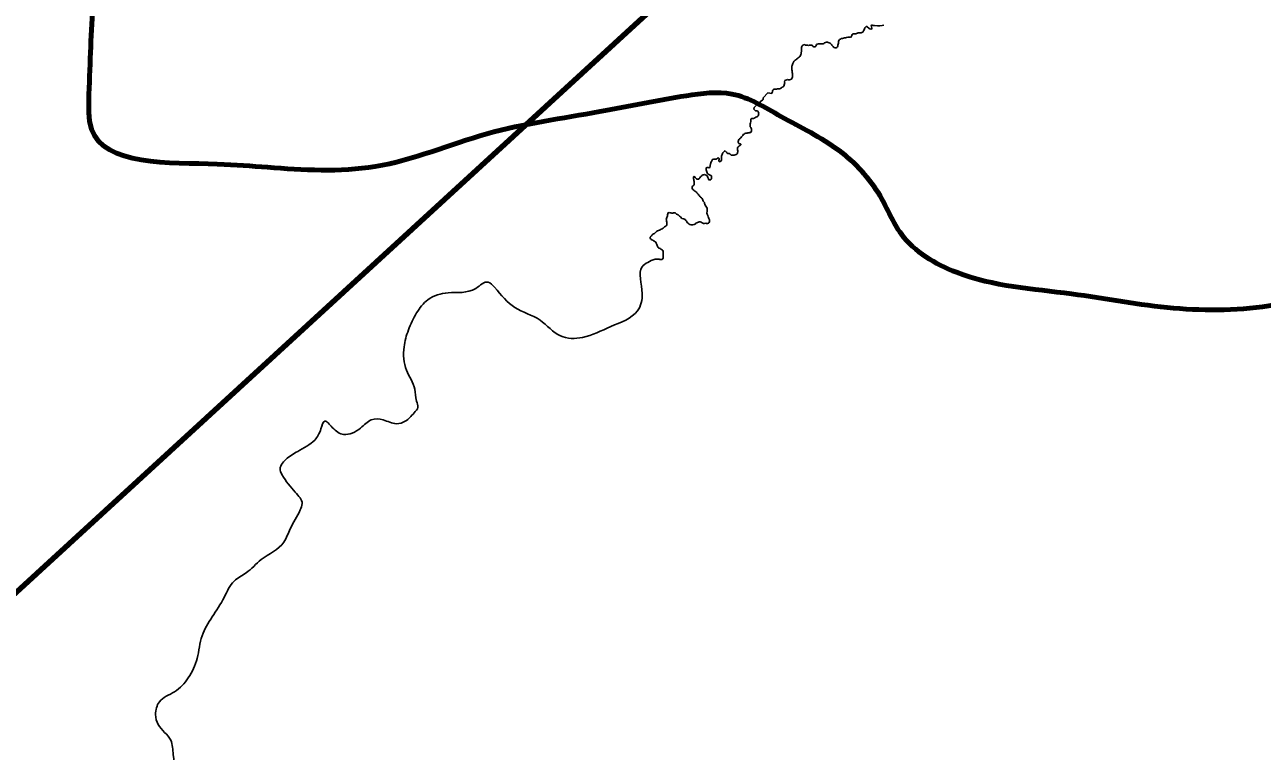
# Model space of a CAD drawing. Extents: x 553962 to 842807, y 8883888 to 9032388.
# Drawn here: x 709040 to 716929, y 8951050 to 8955681 of the extents above; entities that cross this region are included whole.
import ezdxf

# ---------------------------------------------------------------- set-up
doc = ezdxf.new("R2010")
doc.units = 0
doc.header["$LTSCALE"] = 200
for name, color, linetype, lineweight in [('24', 7, 'Continuous', 25), ('50', 7, 'Continuous', 80), ('9', 7, 'Continuous', 90)]:
    doc.layers.add(name, color=color, linetype=linetype, lineweight=lineweight)

msp = doc.modelspace()

# ---------------------------------------------------------------- linework, layer by layer
at = {"layer": '24'}
for points in [[(714422.5, 8955656.9), (714409.4, 8955669.9), (714404.4, 8955669.6), (714400.1, 8955666.6), (714396.4, 8955662.1), (714394.1, 8955656), (714391.1, 8955649), (714387.8, 8955643.2), (714384.9, 8955638), (714382.2, 8955633.3), (714377.2, 8955630.9), (714371.7, 8955629.3), (714366, 8955629.3), (714360, 8955630.2), (714354, 8955628.7), (714348, 8955627.4), (714343.4, 8955624.8), (714338.5, 8955622.3), (714332.4, 8955622.6), (714324.9, 8955623.2), (714318.9, 8955623.2), (714315.3, 8955618.1), (714313.5, 8955613.2), (714311.4, 8955607.9), (714307.1, 8955600.1)], [(714516.3, 8955679.5), (714505.2, 8955675.5), (714490.4, 8955673.4), (714475.7, 8955673.4), (714456.3, 8955676), (714449, 8955676.8), (714443.4, 8955678.2), (714438, 8955678.2), (714437, 8955672.7), (714438.2, 8955667.2), (714439.5, 8955660.3), (714439.5, 8955655.1), (714434.7, 8955652.7), (714427.6, 8955654.7), (714422.5, 8955656.9)], [(714234.9, 8955587.6), (714231.1, 8955582.4), (714228.7, 8955576.5), (714228.1, 8955570.6), (714227.2, 8955564.5), (714225.4, 8955557.7), (714223.7, 8955550.8), (714223.1, 8955544.9), (714221.1, 8955540.2), (714217.5, 8955536.2), (714212, 8955533.7), (714206.5, 8955533.7), (714200.9, 8955535.3), (714196.4, 8955538.9), (714192.9, 8955543.2), (714189.3, 8955547.5), (714186.3, 8955551.7), (714182.6, 8955556.4), (714177.9, 8955560.6), (714173.7, 8955563.6), (714167.5, 8955566.5), (714161.6, 8955567.9), (714156.7, 8955569.8), (714150.7, 8955569.8), (714144.6, 8955568.9), (714138.6, 8955565.1), (714134.1, 8955561.6), (714129.1, 8955559.1), (714123.4, 8955559.4), (714117, 8955559.6), (714110.9, 8955559.9), (714105, 8955560.6), (714099.9, 8955560), (714092.8, 8955557.5), (714088.4, 8955554.7), (714086.2, 8955549.6), (714083.7, 8955543.8)], [(714307.1, 8955600.1), (714304, 8955601.1), (714298.9, 8955601.4), (714292.9, 8955601.7), (714286.8, 8955601.7), (714278.9, 8955600.3), (714272.9, 8955598.8), (714266.7, 8955597.3), (714259.7, 8955595), (714252.8, 8955594.3), (714245, 8955593.1), (714240, 8955590), (714234.9, 8955587.6)], [(714083.7, 8955543.8), (714079.6, 8955540.4), (714071.1, 8955540.4), (714066.2, 8955541.9), (714063, 8955546.8), (714059, 8955550.1), (714053.8, 8955550.6), (714048.5, 8955550.6), (714043, 8955550.6), (714036.6, 8955550), (714030.8, 8955550.1), (714023.6, 8955550.1), (714016.9, 8955551), (714012.4, 8955554.5), (714006.7, 8955553.5), (714001.3, 8955551.2), (713996.2, 8955547.2), (713993.1, 8955542.4), (713992.1, 8955536.6), (713991.3, 8955529.2), (713991.3, 8955524.2), (713991.3, 8955519.2), (713991.3, 8955512.1), (713990.5, 8955503.1), (713989, 8955495.7), (713986.9, 8955490.6), (713984.7, 8955484.4), (713981.9, 8955479.2), (713977.2, 8955474.5), (713971.7, 8955469.7), (713965.6, 8955465.4), (713960.9, 8955461.5), (713955.6, 8955457.8), (713950.9, 8955455.5), (713946.6, 8955451.9), (713943.6, 8955447.3), (713938.5, 8955438.2), (713937.3, 8955433.3), (713934.3, 8955427.6), (713933, 8955422.1), (713931.3, 8955416.5), (713930.6, 8955410.5), (713930.6, 8955404.5), (713930.6, 8955398.6), (713931.1, 8955393.3), (713931.9, 8955388.1), (713932.2, 8955382.6), (713933.3, 8955375.8), (713934.6, 8955369.8), (713935.2, 8955364.5), (713935.4, 8955358.4), (713934.8, 8955348.7), (713933, 8955343.2), (713930.8, 8955338.6), (713927.1, 8955335.2), (713922.2, 8955332.9), (713915.7, 8955330.5), (713908.7, 8955330.5), (713903.7, 8955331.5), (713897.8, 8955330.9), (713891.7, 8955328.6), (713886.7, 8955325.3), (713884.2, 8955317.9), (713884.7, 8955312.1), (713878.8, 8955289.5)], [(713878.8, 8955289.5), (713874.2, 8955286.4), (713869.1, 8955283), (713864.6, 8955279.4), (713860, 8955276.2), (713853.6, 8955273.2), (713846.6, 8955272.7), (713838.5, 8955271.8), (713832.4, 8955271.5), (713825.5, 8955271.3), (713818.2, 8955269.8), (713812.8, 8955268.1), (713808.2, 8955264.8), (713806.7, 8955259.8), (713806.1, 8955254.5), (713804.3, 8955248.6), (713800.8, 8955243.9), (713790, 8955244.1), (713776.4, 8955246.2), (713748.1, 8955216.4), (713746.5, 8955210.4), (713747.7, 8955205.5), (713744.2, 8955201.3), (713738.9, 8955198.7), (713733.8, 8955196.8), (713733, 8955191.3), (713724.2, 8955184.7)], [(713724.2, 8955184.7), (713691.1, 8955153.6), (713688, 8955143.6), (713699.4, 8955132.6), (713706.9, 8955131.7), (713712.6, 8955131.4), (713716, 8955126.6), (713717.7, 8955121.5), (713719, 8955115.9), (713718.7, 8955110.1), (713717.7, 8955104.2), (713714.7, 8955099.7), (713710.5, 8955096.9), (713706.5, 8955093.6), (713700.8, 8955092.2), (713695.3, 8955088.9), (713691, 8955085.4), (713686.6, 8955082.2), (713681.4, 8955083), (713676.3, 8955084.1), (713671.3, 8955080.9), (713669, 8955076.4), (713668.5, 8955070.3), (713668, 8955063.9), (713666.4, 8955056.1), (713665.5, 8955049.8), (713665.3, 8955042.3), (713665.3, 8955036.4), (713665.3, 8955031.3), (713668.6, 8955026.4), (713671.3, 8955022), (713673, 8955016.5), (713673, 8955011.2), (713673, 8955004.3), (713671.5, 8954998.5), (713668.2, 8954994.4), (713663, 8954993.4), (713657.6, 8954992.2), (713649.9, 8954991.3), (713644.5, 8954990.6), (713637.2, 8954989.3), (713631.6, 8954987.5), (713626.3, 8954984.3), (713620.7, 8954980.7), (713617.1, 8954975.5), (713613.4, 8954970.7), (713610.3, 8954966.2), (713606, 8954960.3), (713601.3, 8954956.8), (713596.7, 8954953.7), (713592.5, 8954949.9), (713589.5, 8954944.1), (713588.5, 8954937.1), (713589.2, 8954931.9), (713592.7, 8954925.1), (713597.6, 8954922.1), (713603.3, 8954921.6), (713606.8, 8954917.4), (713603.6, 8954913.2), (713599.4, 8954910.1), (713593.9, 8954908.3), (713589.4, 8954904.9), (713585.3, 8954900.2), (713583.8, 8954894.4), (713583.6, 8954888.2)], [(713505, 8954877.8), (713501.2, 8954875.5), (713496.3, 8954870.9), (713490.6, 8954864.2), (713488.4, 8954859.6), (713486.6, 8954854.7), (713484.2, 8954849.6), (713482.8, 8954843.6), (713482.1, 8954843), (713481.8, 8954828.2), (713481.8, 8954823), (713481.3, 8954818), (713478.7, 8954812.5), (713473.9, 8954809.6), (713468.4, 8954808.1), (713465.6, 8954812.5), (713464.7, 8954817.8), (713466, 8954823.2), (713466.6, 8954828.2), (713462.7, 8954832), (713457.1, 8954829.9), (713452.7, 8954826.9), (713448.3, 8954824.3)], [(713583.6, 8954888.2), (713584.6, 8954883.1), (713585.2, 8954877.5), (713585.2, 8954871.2), (713584.9, 8954866), (713583.3, 8954861), (713579.8, 8954857), (713575.2, 8954853.6), (713569.5, 8954851.9), (713563.3, 8954850.4), (713557.1, 8954849), (713549, 8954849), (713544.1, 8954850.9), (713539.6, 8954853.5), (713535.2, 8954858.3), (713530.1, 8954860.4), (713521.5, 8954861.1), (713516.5, 8954864.8), (713512.8, 8954868.2), (713509.9, 8954872.9), (713504.6, 8954877.6)], [(713411.8, 8954794.4), (713408.5, 8954772.1), (713403.1, 8954769.8), (713397.4, 8954770.3), (713396, 8954771.3), (713389.8, 8954770.6), (713384.5, 8954768.5), (713383.7, 8954762.8), (713383.7, 8954755.9)], [(713423.1, 8954821.7), (713422.8, 8954818.9), (713420.4, 8954813.9), (713417.3, 8954808.7), (713414.4, 8954804), (713414.4, 8954798.8), (713411.8, 8954794.4)], [(713448.3, 8954824.3), (713443, 8954823.6), (713436.9, 8954823.6), (713431.1, 8954823.5), (713423.1, 8954821.5)], [(713415.1, 8954696.8), (713412.3, 8954692.1), (713405.5, 8954691.8), (713400.5, 8954693.4), (713398.6, 8954698.3), (713397.4, 8954703.3), (713394.8, 8954708.5), (713392.5, 8954714.3), (713387.5, 8954720.1), (713383.6, 8954723.4), (713378.7, 8954725), (713373.4, 8954725.7), (713366.9, 8954724.9), (713361.7, 8954723.7), (713357.7, 8954720.3), (713352.2, 8954716.7), (713347.7, 8954711), (713344.2, 8954706.1), (713340.1, 8954701.5), (713336.5, 8954697.9), (713331.3, 8954696.4), (713326.3, 8954696.7), (713321.7, 8954699), (713318.2, 8954703.1), (713314.7, 8954707.5), (713311.7, 8954711.9), (713306.5, 8954714), (713301.5, 8954709.9), (713302.5, 8954704.4), (713304.1, 8954699), (713305.9, 8954694), (713306.6, 8954688.8), (713308.1, 8954681.7), (713308.7, 8954676.5), (713308.7, 8954670), (713308, 8954663.7), (713306.5, 8954658.6), (713302, 8954655.1), (713297.5, 8954651.9), (713295, 8954647.4), (713295.6, 8954639.3), (713298.1, 8954633.4), (713302, 8954629.9), (713307, 8954625.1), (713312.2, 8954621.1), (713317.1, 8954618.2), (713321.9, 8954614.9), (713325.6, 8954610), (713329.4, 8954605.2), (713333.2, 8954600.5), (713336.7, 8954595.9), (713341.3, 8954591.5), (713344.4, 8954587), (713349, 8954582.3), (713353.6, 8954578.9), (713358.5, 8954573.9), (713360.9, 8954569), (713363.1, 8954563.9), (713365.8, 8954556.9), (713369.7, 8954551.6), (713372.7, 8954547.2), (713374.2, 8954542.2), (713375.5, 8954537.1), (713376.9, 8954531.6), (713390.6, 8954512.4)], [(713383.7, 8954755.9), (713390, 8954738.2), (713392.8, 8954733.1), (713396.4, 8954729.1), (713400.9, 8954726.4), (713409.4, 8954723.2), (713414.1, 8954720.9), (713418.7, 8954717.5), (713419, 8954712.4), (713419, 8954706.9), (713417.5, 8954701.8), (713415.1, 8954696.8)], [(713229.2, 8954445.5), (713220.4, 8954455.7), (713214.5, 8954461.2), (713210.9, 8954465.8), (713206.4, 8954468.9), (713201.3, 8954471.5), (713195.4, 8954474.7), (713191.7, 8954478.3), (713187.4, 8954482.7), (713180.8, 8954482.6), (713175.8, 8954481.5), (713170.8, 8954480.4), (713165.2, 8954480.4), (713159.8, 8954482.2), (713154.6, 8954483), (713147.7, 8954483.7), (713141.9, 8954481.6), (713138.1, 8954470.5), (713137.2, 8954462.9), (713136.5, 8954457.3), (713133.9, 8954451.5), (713131.7, 8954446.4), (713130.2, 8954441), (713130.9, 8954436), (713131.5, 8954430.1), (713132.8, 8954422.3), (713133.5, 8954416.6), (713134.1, 8954410.6), (713133.8, 8954405.6), (713131.6, 8954401.1), (713127.6, 8954398), (713122.8, 8954395.4), (713118.2, 8954392.8), (713113.5, 8954388.2), (713109.7, 8954384.6), (713103.8, 8954381), (713097.1, 8954377.7), (713091.9, 8954374.4), (713085.8, 8954371.3), (713080.7, 8954368.8), (713074.7, 8954366.9), (713067.9, 8954362.2), (713063.7, 8954358.6), (713059.7, 8954355.1), (713055.1, 8954351.5), (713048.2, 8954347.9), (713042.8, 8954344.3), (713038.6, 8954340.4), (713035, 8954335.6), (713030.7, 8954331.8), (713028, 8954327.5), (713027.8, 8954322.3), (713029.7, 8954317.1), (713033.4, 8954312.2), (713038.7, 8954309.1), (713043.6, 8954307.2), (713048.9, 8954304.3), (713054.5, 8954301.2), (713059, 8954298), (713062.8, 8954294.3), (713065.3, 8954289.8), (713066.8, 8954284.8), (713069.4, 8954280.2), (713070.9, 8954274.6), (713073.7, 8954269.2)], [(713390.6, 8954512.4), (713390.3, 8954505.2), (713389.8, 8954499.3), (713389.5, 8954493.5), (713387.8, 8954479.9), (713389.8, 8954474.5), (713392.8, 8954469.2), (713395.3, 8954464.4), (713396.6, 8954457.8), (713398.5, 8954452.9), (713401.1, 8954447.1), (713402.7, 8954442.3), (713404.4, 8954437.5), (713405.7, 8954431.2), (713405.7, 8954426), (713404.1, 8954420.3), (713398.7, 8954415.7), (713392.6, 8954414.4), (713387, 8954414.2), (713381.8, 8954415.9), (713374.3, 8954414.9), (713367.8, 8954414.2), (713362.5, 8954416.7), (713357.9, 8954419.2), (713352.6, 8954422.4), (713345.1, 8954425), (713339.8, 8954424.3), (713335.1, 8954422.7), (713329, 8954420.7), (713324.1, 8954419.2), (713319.3, 8954416), (713313.1, 8954410.9), (713307.6, 8954407.2), (713300.2, 8954406.6), (713294, 8954405.8), (713288.1, 8954405.2), (713280.9, 8954407.3), (713276.2, 8954409.8), (713271, 8954414.4), (713265.9, 8954419.2), (713261.2, 8954424.5), (713258.1, 8954429), (713253.9, 8954434.3), (713250, 8954438.7), (713245.6, 8954442.5), (713240.2, 8954444.2), (713229.2, 8954445.5)], [(713073.7, 8954269.2), (713076.6, 8954263.4), (713080.6, 8954259.9), (713085.1, 8954256.4), (713090, 8954254.4), (713094.5, 8954251.6), (713100.2, 8954248.5), (713104.7, 8954246.1), (713107.9, 8954241.3), (713109.3, 8954236.4), (713109.3, 8954231.3), (713109.3, 8954226), (713109.3, 8954219.8), (713109.9, 8954212.4), (713109.9, 8954205.7), (713109.9, 8954200.2), (713109.7, 8954195), (713108.7, 8954189.2), (713104.5, 8954185.5), (713099.5, 8954185.1), (713094.2, 8954185.7), (713088.9, 8954185.7), (713083.8, 8954187), (713078.7, 8954187), (713059.3, 8954187.3)]]:
    msp.add_lwpolyline(points, dxfattribs=at)
for points in [[(713059.3, 8954187.3), (712976.6, 8954138.8), (712976.6, 8953968.3), (712946.6, 8953858), (712776.2, 8953757.7), (712595.7, 8953687.5), (712455.4, 8953697.6), (712325.1, 8953797.8), (712164.7, 8953878.1), (712034.4, 8954008.5), (711995.3, 8954040.5), (711915.1, 8954000.4), (711738.7, 8953972.3), (711610.4, 8953928.2), (711538.3, 8953844), (711486.1, 8953735.7), (711458.1, 8953627.4), (711474.1, 8953478.9), (711526.2, 8953358.6), (711538.3, 8953282.4), (711546.3, 8953242.3), (711522.2, 8953206.2), (711466.1, 8953154), (711410, 8953138), (711325.8, 8953162.1), (711249.6, 8953162.1), (711181.4, 8953109.9), (711073.2, 8953069.8), (711001, 8953113.9), (710952.9, 8953154), (710928.8, 8953105.9), (710888.7, 8953033.7), (710780.5, 8952961.5), (710704.3, 8952909.3), (710668.2, 8952841.1), (710680.2, 8952813.1), (710764.5, 8952700.7)], [(710764.5, 8952700.7), (710808.6, 8952628.5), (710796.5, 8952588.4), (710732.4, 8952468.1), (710692.3, 8952383.8), (710547.9, 8952271.5), (710451.7, 8952187.3), (710375.5, 8952135.1), (710311.4, 8952030.8), (710235.2, 8951906.5), (710171.1, 8951786.1), (710139, 8951641.7), (710082.8, 8951517.4), (709994.7, 8951429.1), (709898.4, 8951365), (709874.4, 8951284.7), (709890.4, 8951220.5), (709970.6, 8951120.3), (709986.6, 8951028), (710018.7, 8950843.5), (710034.7, 8950558.7), (710082.8, 8950490.5), (710167.1, 8950382.2), (710187.1, 8950322), (710211.2, 8950177.6), (710203.1, 8950033.2), (710167.1, 8949864.7), (710094.9, 8949579.9), (710070.8, 8949411.4), (710042.8, 8949159.9), (710046.8, 8949099.7), (710030.7, 8948999.5), (709990.6, 8948903.2), (709934.5, 8948786.9), (709890.4, 8948690.6), (709890.4, 8948590.3), (709902.4, 8948498), (709846.3, 8948445.9), (709766.1, 8948413.8), (709685.9, 8948365.7), (709641.8, 8948313.5), (709629.8, 8948249.3), (709609.8, 8948080.9), (709577.7, 8947960.5), (709549.6, 8947820.1), (709525.6, 8947643.6), (709489.5, 8947483.2), (709449.4, 8947406.9), (709417.3, 8947330.7), (709393.2, 8947226.4), (709385.2, 8947106.1), (709357.2, 8947049.9), (709293, 8946997.8), (709236.9, 8946957.7), (709176.7, 8946925.6)]]:
    msp.add_spline(points, degree=3, dxfattribs=at)
at = {"layer": '50'}
msp.add_spline([(711020.2, 8958170.5), (710991.2, 8957785.1), (710726.7, 8957394.6), (710461.8, 8957146.1), (709981, 8957034.6), (709625.3, 8957024.4), (709510.3, 8956938.2), (709496.5, 8956481.8), (709478.2, 8955827.6), (709449.8, 8955239.2), (709465.4, 8955016.1), (710267.8, 8954792.9), (710588.6, 8954772.6), (711275.1, 8954777.7), (711986.1, 8954985.6), (712707.3, 8955127.6), (713258.2, 8955229), (713548.8, 8955239.1), (713859.9, 8955097.1), (714231.3, 8954879), (714492.7, 8954589.9), (714628.7, 8954346.5), (714980.1, 8954103), (715712.1, 8953966), (716363.8, 8953874.7), (717010.2, 8953895), (717485.8, 8954031.9), (717941.2, 8954270.2), (718401.5, 8954539), (718646.2, 8954853.4), (718841.4, 8954929.5), (719217.6, 8954777.3), (719733.9, 8954726.6), (720230.1, 8954691.1), (720475.7, 8954686), (720590.2, 8954949.7), (720759.1, 8955482.2), (720868.8, 8955700.3), (721243.7, 8956045.1), (721649.1, 8956217.6), (722104.7, 8956344.3), (722415.3, 8956390), (722435.3, 8956395)], degree=3, dxfattribs=at)
at = {"layer": '9'}
msp.add_lwpolyline([(705081.2, 8958366.8), (705509.2, 8948874.2), (720755.9, 8962863.6), (723053.6, 8963740.6)], dxfattribs=at)

doc.saveas('drawing.dxf')
